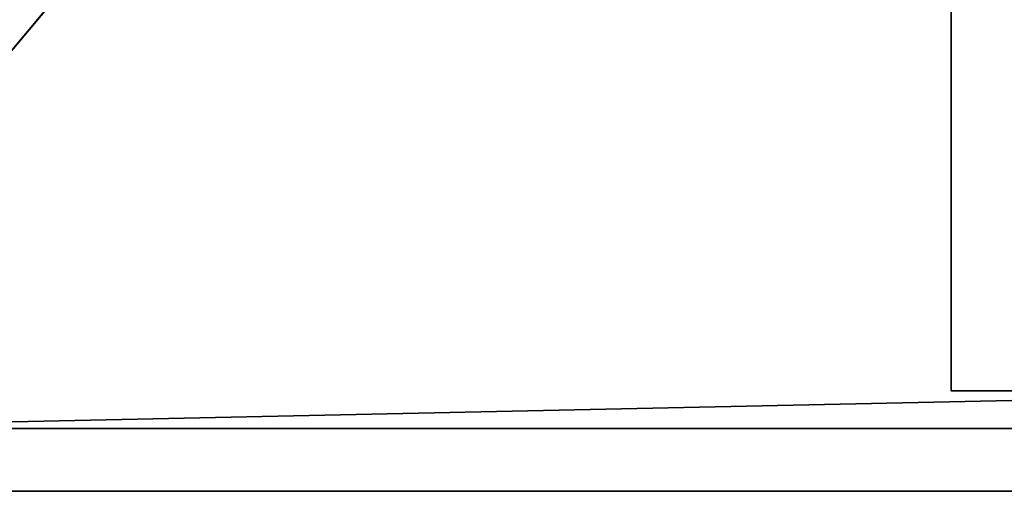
# Model space of a CAD drawing. Header units: millimetres. Extents: x -493 to 6693, y -115 to 135.
# Tile 398 of 656: x 1138 to 1170, y -44 to -29. Entities that reach past the tile are written whole.
import ezdxf

# ---------------------------------------------------------------- set-up
doc = ezdxf.new("R2010")
doc.units = ezdxf.units.MM
doc.layers.add('151', color=7, linetype='Continuous', true_color=0xffffff)

# ---------------------------------------------------------------- blocks, each defined once
blk = doc.blocks.new('UG_SURFACE_088')
at = {"layer": '151', "color": 7, "linetype": 'Continuous', "lineweight": 35}
for points in [[(1168, -40.3, 1989), (1168, -3.2, 1989), (1168, -3.2, 1990), (1168, -40.3, 1990)], [(1832, -3.2, 1990), (1832, -40.3, 1990), (1168, -40.3, 1990), (1168, -3.2, 1990)], [(1832, -3.2, 1989), (1168, -3.2, 1989), (1168, -40.3, 1989), (1832, -40.3, 1989)], [(1128, -41.5), (1128, -26), (1141, -26)], [(1141, -26), (1859, -26), (1128, -41.5)], [(1859, -26), (1872, -26), (1872, -41.5), (1128, -41.5)], [(1872, -43.5, 2030), (1872, -26, 2030), (1128, -26, 2030), (1128, -43.5, 2030)], [(1168, -40.3, 1989), (1168, -40.3, 1990), (1832, -40.3, 1990), (1832, -40.3, 1989)], [(1128, -43.5, 2), (1128, -41.5), (1872, -41.5), (1872, -43.5, 2)], [(1872, -43.5, 2), (1872, -43.5, 2030), (1128, -43.5, 2030), (1128, -43.5, 2)]]:
    blk.add_3dface(points, dxfattribs=at)

msp = doc.modelspace()

# ---------------------------------------------------------------- linework, layer by layer
at = {"layer": '151', "color": 253, "linetype": 'Continuous', "lineweight": -3}
for p, q in [((1168, -40.3, 1989), (1168, -3.2, 1989)), ((1168, -40.3, 1990), (1168, -3.2, 1990)), ((1168, -40.3, 1989), (1168, -40.3, 1990)), ((1168, -40.3, 1989), (1832, -40.3, 1989)), ((1168, -40.3, 1990), (1832, -40.3, 1990)), ((1128, -41.5), (1872, -41.5)), ((1872, -43.5, 2), (1128, -43.5, 2)), ((1872, -43.5, 2030), (1128, -43.5, 2030))]:
    msp.add_line(p, q, dxfattribs=at)

# ---------------------------------------------------------------- block references
msp.add_blockref('UG_SURFACE_088', (0, 0), dxfattribs=at)

doc.saveas('drawing.dxf')
